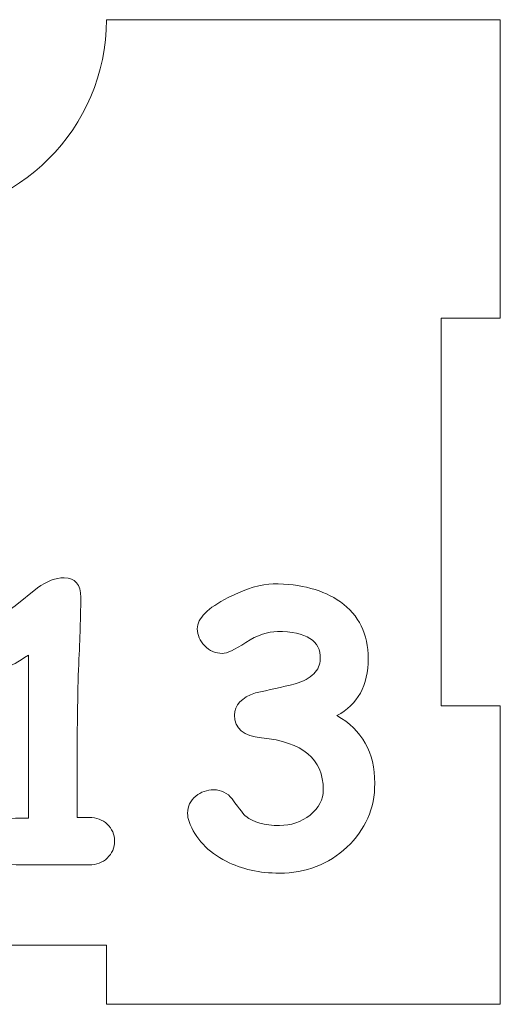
# Model space of a CAD drawing. Header units: millimetres. Extents: x -811 to 1340, y -192 to 870.
# Tile 565 of 656: x 643 to 668, y 265 to 315. Entities that reach past the tile are written whole.
import ezdxf

# ---------------------------------------------------------------- set-up
doc = ezdxf.new("R2010")
doc.units = ezdxf.units.MM
doc.header["$MEASUREMENT"] = 0
doc.layers.add('layer 1', color=7, linetype='Continuous')

msp = doc.modelspace()

# ---------------------------------------------------------------- linework, layer by layer
at = {"layer": 'layer 1', "color": 250, "lineweight": 9}
msp.add_open_spline([(667.8618, 280.1878), (667.8618, 280.1878), (667.8618, 265.0378), (667.8618, 265.0378), (667.8618, 265.0378), (667.8618, 265.0378), (647.8618, 265.0378), (647.8618, 265.0378), (647.8618, 265.0378), (647.8618, 265.0378), (647.8618, 268.0378), (647.8618, 268.0378), (647.8618, 268.0378), (647.8618, 268.0378), (627.8618, 268.0378), (627.8618, 268.0378), (627.8618, 268.0378), (627.8618, 268.0378), (627.8618, 265.0378), (627.8618, 265.0378), (627.8618, 265.0378), (627.8618, 265.0378), (607.8618, 265.0378), (607.8618, 265.0378), (607.8618, 265.0378), (607.8618, 265.0378), (607.8618, 280.1878), (607.8618, 280.1878), (607.8618, 280.1878), (607.8618, 280.1878), (610.8618, 280.1878), (610.8618, 280.1878), (610.8618, 280.1878), (610.8618, 280.1878), (610.8618, 299.8878), (610.8618, 299.8878), (610.8618, 299.8878), (610.8618, 299.8878), (607.8618, 299.8878), (607.8618, 299.8878), (607.8618, 299.8878), (607.8618, 299.8878), (607.8618, 315.0378), (607.8618, 315.0378), (607.8618, 315.0378), (607.8618, 315.0378), (627.8617, 315.0378), (627.8617, 315.0378), (627.8617, 315.0378), (627.8617, 309.5159), (632.3399, 305.0378), (637.8617, 305.0378), (637.8617, 305.0378), (643.3835, 305.0378), (647.8617, 309.5159), (647.8617, 315.0378), (647.8617, 315.0378), (647.8617, 315.0378), (667.8618, 315.0378), (667.8618, 315.0378), (667.8618, 315.0378), (667.8618, 315.0378), (667.8618, 299.8878), (667.8618, 299.8878), (667.8618, 299.8878), (667.8618, 299.8878), (664.8618, 299.8878), (664.8618, 299.8878), (664.8618, 299.8878), (664.8618, 299.8878), (664.8618, 280.1878), (664.8618, 280.1878), (664.8618, 280.1878), (664.8618, 280.1878), (667.8618, 280.1878), (667.8618, 280.1878)], degree=3, knots=[0, 0, 0, 0, 0.05, 0.05, 0.05, 0.05, 0.1, 0.1, 0.1, 0.1, 0.15, 0.15, 0.15, 0.15, 0.2, 0.2, 0.2, 0.2, 0.25, 0.25, 0.25, 0.25, 0.3, 0.3, 0.3, 0.3, 0.35, 0.35, 0.35, 0.35, 0.4, 0.4, 0.4, 0.4, 0.45, 0.45, 0.45, 0.45, 0.5, 0.5, 0.5, 0.5, 0.55, 0.55, 0.55, 0.55, 0.6, 0.6, 0.6, 0.6, 0.65, 0.65, 0.65, 0.65, 0.7, 0.7, 0.7, 0.7, 0.75, 0.75, 0.75, 0.75, 0.8, 0.8, 0.8, 0.8, 0.85, 0.85, 0.85, 0.85, 0.9, 0.9, 0.9, 0.9, 1, 1, 1, 1], dxfattribs=at)
at = {"layer": 'layer 1', "color": 114, "lineweight": 9}
for points, knots in [([(646.996, 272.1179), (646.996, 272.1179), (643.2859, 272.1275), (643.2859, 272.1275), (643.2859, 272.1275), (642.1087, 272.1275), (641.5185, 272.4975), (641.5185, 273.2409), (641.5185, 273.2409), (641.5185, 274.0736), (642.1757, 274.4915), (643.49, 274.4915), (643.49, 274.4915), (643.6145, 274.4915), (643.7516, 274.4882), (643.9016, 274.4819), (643.9016, 274.4819), (643.9016, 274.4819), (643.9016, 282.773), (643.9016, 282.773), (643.9016, 282.773), (643.3593, 282.3998), (643.0083, 282.2115), (642.8457, 282.2115), (642.8457, 282.2115), (642.498, 282.2115), (642.1949, 282.3359), (641.9364, 282.5847), (641.9364, 282.5847), (641.6781, 282.8335), (641.5473, 283.124), (641.5473, 283.4557), (641.5473, 283.4557), (641.5473, 283.7971), (641.7546, 284.1479), (642.1726, 284.5116), (642.1726, 284.5116), (642.1726, 284.5116), (643.2285, 285.2772), (643.2285, 285.2772), (643.2285, 285.2772), (643.2285, 285.2772), (644.3673, 286.1928), (644.3673, 286.1928), (644.3673, 286.1928), (644.8331, 286.5277), (645.286, 286.6968), (645.7231, 286.6968), (645.7231, 286.6968), (646.2813, 286.6968), (646.5621, 286.3619), (646.5621, 285.6888), (646.5621, 285.6888), (646.5621, 284.9455), (646.5302, 283.9023), (646.4696, 282.5561), (646.4696, 282.5561), (646.409, 281.2099), (646.3771, 279.2893), (646.3771, 276.7915), (646.3771, 276.7915), (646.3771, 276.7915), (646.3771, 274.5298), (646.3771, 274.5298), (646.3771, 274.5298), (646.3771, 274.5298), (646.9927, 274.5298), (646.9927, 274.5298), (646.9927, 274.5298), (647.3564, 274.5298), (647.6595, 274.4149), (647.9051, 274.1852), (647.9051, 274.1852), (648.1508, 273.9522), (648.2751, 273.6651), (648.2751, 273.3239), (648.2751, 273.3239), (648.2751, 272.9825), (648.1508, 272.6954), (647.9051, 272.4626), (647.9051, 272.4626), (647.6595, 272.2329), (647.3564, 272.1179), (646.996, 272.1179)], [0, 0, 0, 0, 0.0454545, 0.0454545, 0.0454545, 0.0454545, 0.0909091, 0.0909091, 0.0909091, 0.0909091, 0.1363636, 0.1363636, 0.1363636, 0.1363636, 0.1818182, 0.1818182, 0.1818182, 0.1818182, 0.2272727, 0.2272727, 0.2272727, 0.2272727, 0.2727273, 0.2727273, 0.2727273, 0.2727273, 0.3181818, 0.3181818, 0.3181818, 0.3181818, 0.3636364, 0.3636364, 0.3636364, 0.3636364, 0.4090909, 0.4090909, 0.4090909, 0.4090909, 0.4545455, 0.4545455, 0.4545455, 0.4545455, 0.5, 0.5, 0.5, 0.5, 0.5454545, 0.5454545, 0.5454545, 0.5454545, 0.5909091, 0.5909091, 0.5909091, 0.5909091, 0.6363636, 0.6363636, 0.6363636, 0.6363636, 0.6818182, 0.6818182, 0.6818182, 0.6818182, 0.7272727, 0.7272727, 0.7272727, 0.7272727, 0.7727273, 0.7727273, 0.7727273, 0.7727273, 0.8181818, 0.8181818, 0.8181818, 0.8181818, 0.8636364, 0.8636364, 0.8636364, 0.8636364, 0.9090909, 0.9090909, 0.9090909, 0.9090909, 1, 1, 1, 1]), ([(659.565, 279.6978), (660.8474, 278.9799), (661.4886, 277.8346), (661.4886, 276.2588), (661.4886, 276.2588), (661.4886, 274.9858), (661.0197, 273.9076), (660.0786, 273.024), (660.0786, 273.024), (659.1376, 272.1404), (657.9923, 271.6968), (656.6493, 271.6968), (656.6493, 271.6968), (655.6443, 271.6968), (654.7415, 271.8979), (653.9376, 272.303), (653.9376, 272.303), (653.0092, 272.7783), (652.3841, 273.4514), (652.0587, 274.3224), (652.0587, 274.3224), (652.0108, 274.4532), (651.9853, 274.5935), (651.9853, 274.7435), (651.9853, 274.7435), (651.9853, 275.0912), (652.1256, 275.3815), (652.4064, 275.6112), (652.4064, 275.6112), (652.668, 275.8249), (652.9678, 275.9302), (653.3028, 275.9302), (653.3028, 275.9302), (653.6951, 275.9302), (654.011, 275.7739), (654.2471, 275.4644), (654.2471, 275.4644), (654.6458, 274.9284), (654.8755, 274.635), (654.9393, 274.5839), (654.9393, 274.5839), (655.3253, 274.2745), (655.8932, 274.1182), (656.6493, 274.1182), (656.6493, 274.1182), (657.2393, 274.1182), (657.7595, 274.2968), (658.206, 274.651), (658.206, 274.651), (658.6494, 275.005), (658.8728, 275.4326), (658.8728, 275.9334), (658.8728, 275.9334), (658.8728, 277.4838), (657.8295, 278.3643), (655.7432, 278.5685), (655.7432, 278.5685), (654.8276, 278.6545), (654.3682, 279.0405), (654.3682, 279.7169), (654.3682, 279.7169), (654.3682, 280.2369), (654.7224, 280.6132), (655.4338, 280.8494), (655.4338, 280.8494), (656.1069, 280.9993), (656.7768, 281.1525), (657.4436, 281.3056), (657.4436, 281.3056), (657.8646, 281.4363), (658.1837, 281.6085), (658.3943, 281.8224), (658.3943, 281.8224), (658.608, 282.0329), (658.7165, 282.2849), (658.7228, 282.5784), (658.7228, 282.5784), (658.7483, 283.5068), (658.0209, 283.9693), (656.5439, 283.9693), (656.5439, 283.9693), (656.0591, 283.9693), (655.5263, 283.7842), (654.9458, 283.4142), (654.9458, 283.4142), (654.3682, 283.0409), (653.9728, 282.856), (653.759, 282.856), (653.759, 282.856), (653.4049, 282.856), (653.1018, 282.9835), (652.8529, 283.2388), (652.8529, 283.2388), (652.6041, 283.494), (652.4798, 283.7842), (652.4798, 284.1096), (652.4798, 284.1096), (652.4798, 284.6392), (653.0029, 285.1655), (654.0493, 285.6888), (654.0493, 285.6888), (654.984, 286.1577), (655.7464, 286.3905), (656.3302, 286.3905), (656.3302, 286.3905), (657.7466, 286.3905), (658.8823, 286.0843), (659.7436, 285.475), (659.7436, 285.475), (660.6847, 284.8019), (661.1537, 283.8417), (661.1537, 282.5944), (661.1537, 282.5944), (661.1537, 281.9116), (661.0229, 281.3247), (660.7581, 280.8429), (660.7581, 280.8429), (660.4933, 280.3612), (660.0946, 279.9784), (659.565, 279.6978)], [0, 0, 0, 0, 0.0322581, 0.0322581, 0.0322581, 0.0322581, 0.0645161, 0.0645161, 0.0645161, 0.0645161, 0.0967742, 0.0967742, 0.0967742, 0.0967742, 0.1290323, 0.1290323, 0.1290323, 0.1290323, 0.1612903, 0.1612903, 0.1612903, 0.1612903, 0.1935484, 0.1935484, 0.1935484, 0.1935484, 0.2258065, 0.2258065, 0.2258065, 0.2258065, 0.2580645, 0.2580645, 0.2580645, 0.2580645, 0.2903226, 0.2903226, 0.2903226, 0.2903226, 0.3225806, 0.3225806, 0.3225806, 0.3225806, 0.3548387, 0.3548387, 0.3548387, 0.3548387, 0.3870968, 0.3870968, 0.3870968, 0.3870968, 0.4193548, 0.4193548, 0.4193548, 0.4193548, 0.4516129, 0.4516129, 0.4516129, 0.4516129, 0.483871, 0.483871, 0.483871, 0.483871, 0.516129, 0.516129, 0.516129, 0.516129, 0.5483871, 0.5483871, 0.5483871, 0.5483871, 0.5806452, 0.5806452, 0.5806452, 0.5806452, 0.6129032, 0.6129032, 0.6129032, 0.6129032, 0.6451613, 0.6451613, 0.6451613, 0.6451613, 0.6774194, 0.6774194, 0.6774194, 0.6774194, 0.7096774, 0.7096774, 0.7096774, 0.7096774, 0.7419355, 0.7419355, 0.7419355, 0.7419355, 0.7741935, 0.7741935, 0.7741935, 0.7741935, 0.8064516, 0.8064516, 0.8064516, 0.8064516, 0.8387097, 0.8387097, 0.8387097, 0.8387097, 0.8709677, 0.8709677, 0.8709677, 0.8709677, 0.9032258, 0.9032258, 0.9032258, 0.9032258, 0.9354839, 0.9354839, 0.9354839, 0.9354839, 1, 1, 1, 1])]:
    msp.add_open_spline(points, degree=3, knots=knots, dxfattribs=at)

doc.saveas('drawing.dxf')
